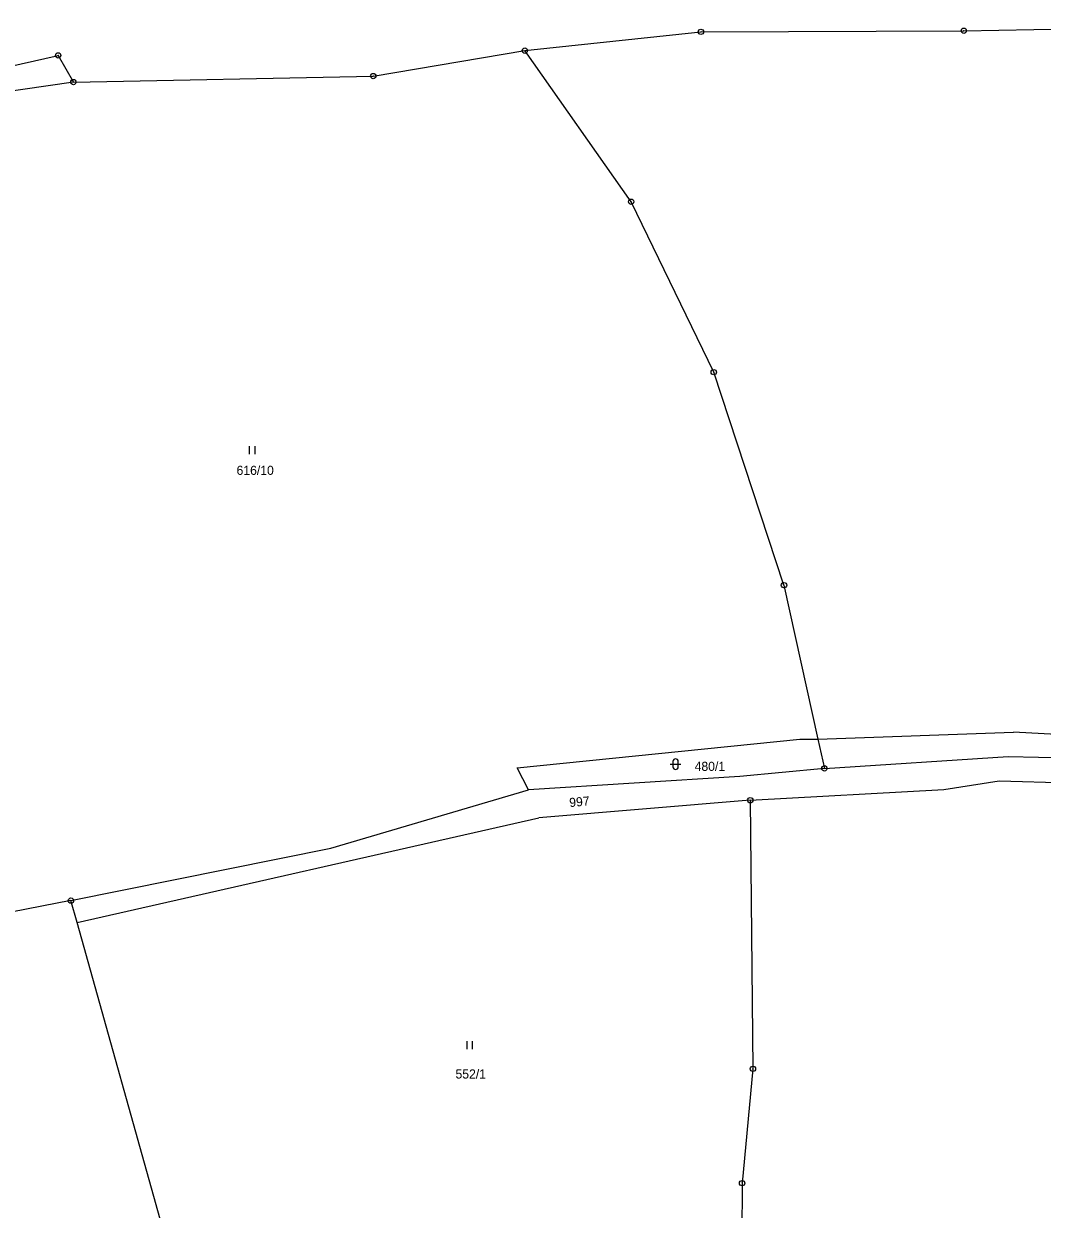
# Model space of a CAD drawing. Extents: x -754970 to -752637, y -970569 to -968179.
# Drawn here: x -754191 to -754000.8, y -969210.1 to -968988.8 of the extents above; entities that cross this region are included whole.
import ezdxf
from ezdxf.enums import TextEntityAlignment as Align

# ---------------------------------------------------------------- set-up
doc = ezdxf.new("R2010")
doc.units = 0
doc.header["$LTSCALE"] = 0.68
for name, color, linetype, lineweight in [('1', 7, 'Continuous', 25), ('3', 7, 'Continuous', 25), ('8', 7, 'Continuous', 25)]:
    doc.layers.add(name, color=color, linetype=linetype, lineweight=lineweight)
doc.layers.add('2', color=7, linetype='Continuous')

msp = doc.modelspace()

# ---------------------------------------------------------------- linework, layer by layer
at = {"layer": '1'}
for p, q in [((-754015.45, -968990.13), (-753945.4, -968988.82)), ((-754097.4, -968993.85), (-754064.54, -968990.34)), ((-754064.54, -968990.34), (-754015.45, -968990.13)), ((-754125.7, -968998.59), (-754097.4, -968993.85)), ((-754077.55, -969022.04), (-754097.4, -968993.85)), ((-754212.69, -969001.05), (-754184.53, -968994.74)), ((-754184.53, -968994.74), (-754181.68, -968999.71)), ((-754181.68, -968999.71), (-754125.7, -968998.59)), ((-754181.68, -968999.71), (-754261.05, -969011.22)), ((-754062.13, -969053.86), (-754077.55, -969022.04)), ((-754049.02, -969093.61), (-754062.13, -969053.86)), ((-754049.02, -969093.61), (-754042.68, -969122.35)), ((-754098.85, -969127.72), (-754046.05, -969122.37)), ((-754046.05, -969122.37), (-754042.68, -969122.35)), ((-754042.68, -969122.35), (-754006.18, -969121.04)), ((-754042.68, -969122.35), (-754041.48, -969127.81)), ((-753963.44, -969123.34), (-754006.18, -969121.04)), ((-754041.48, -969127.81), (-754007.16, -969125.58)), ((-754007.16, -969125.58), (-753976.83, -969126.3)), ((-754096.71, -969131.83), (-754098.85, -969127.72)), ((-754057.29, -969129.33), (-754096.71, -969131.83)), ((-754041.48, -969127.81), (-754057.29, -969129.33)), ((-754019.21, -969131.72), (-754008.82, -969130.14)), ((-754008.82, -969130.14), (-753973.75, -969131.19)), ((-754133.64, -969142.71), (-754096.71, -969131.83)), ((-754055.32, -969133.75), (-754094.81, -969137.01)), ((-754055.32, -969133.75), (-754019.21, -969131.72)), ((-754055.32, -969133.75), (-754054.81, -969183.89)), ((-754181, -969156.58), (-754094.81, -969137.01)), ((-754182.14, -969152.48), (-754133.64, -969142.71)), ((-754182.14, -969152.48), (-754219.91, -969159.74)), ((-754181, -969156.58), (-754182.14, -969152.48)), ((-754158.25, -969237.86), (-754181, -969156.58)), ((-754054.81, -969183.89), (-754056.84, -969205.22)), ((-754056.84, -969205.22), (-754057, -969225.24))]:
    msp.add_line(p, q, dxfattribs=at)
at = {"layer": '3'}
for p, q in [((-754148.781, -969069.18), (-754148.781, -969067.68)), ((-754147.78, -969069.18), (-754147.78, -969067.68)), ((-754070.261, -969127.021), (-754068.259, -969127.021)), ((-754069.761, -969126.521), (-754069.761, -969127.522)), ((-754068.759, -969127.522), (-754068.759, -969126.521)), ((-754108.151, -969180.23), (-754108.151, -969178.73)), ((-754107.15, -969180.23), (-754107.15, -969178.73))]:
    msp.add_line(p, q, dxfattribs=at)
for centre, start, end in [((-754069.26, -969126.5209), 0, 180), ((-754069.26, -969127.5209), 180, 359.98789)]:
    msp.add_arc(centre, 0.5, start, end, dxfattribs=at)
at = {"layer": '8'}
for centre, radius in [((-754064.54, -968990.3399), 0.5), ((-754015.45, -968990.1299), 0.5), ((-754064.54, -968990.3399), 0.0303), ((-754015.45, -968990.1299), 0.0303), ((-754184.53, -968994.7399), 0.5), ((-754097.4, -968993.8499), 0.5), ((-754097.4, -968993.8499), 0.0303), ((-754184.53, -968994.7399), 0.0303), ((-754125.7, -968998.5899), 0.5), ((-754125.7, -968998.5899), 0.0303), ((-754181.68, -968999.7099), 0.5), ((-754181.68, -968999.7099), 0.0303), ((-754077.55, -969022.0399), 0.5), ((-754077.55, -969022.0399), 0.0303), ((-754062.13, -969053.8599), 0.5), ((-754062.13, -969053.8599), 0.0303), ((-754049.02, -969093.6099), 0.5), ((-754049.02, -969093.6099), 0.0303), ((-754041.48, -969127.8099), 0.5), ((-754041.48, -969127.8099), 0.0303), ((-754055.32, -969133.7499), 0.5), ((-754055.32, -969133.7499), 0.0303), ((-754182.14, -969152.4799), 0.5), ((-754182.14, -969152.4799), 0.0303), ((-754054.81, -969183.8899), 0.5), ((-754054.81, -969183.8899), 0.0303), ((-754056.84, -969205.2199), 0.5), ((-754056.84, -969205.2199), 0.0303)]:
    msp.add_circle(centre, radius, dxfattribs=at)

# ---------------------------------------------------------------- texts
at = {"layer": '2'}
for s, p in [('616/10', (-754147.75, -969073.025)), ('480/1', (-754062.86, -969128.275)), ('552/1', (-754107.5, -969185.695))]:
    msp.add_text(s, height=1.7, dxfattribs=at).set_placement(p, align=Align.CENTER)
msp.add_text('997', height=1.7, rotation=5, dxfattribs=at).set_placement((-754087.1446, -969134.8799), align=Align.CENTER)

doc.saveas('drawing.dxf')
